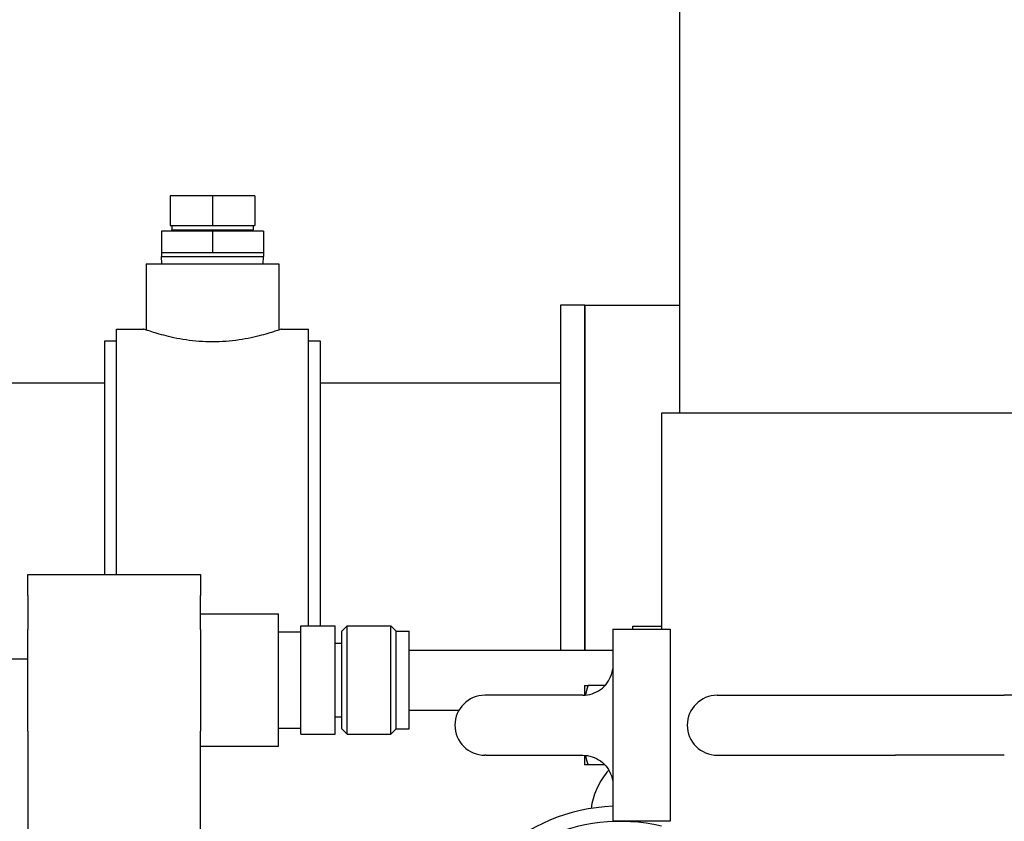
# Model space of a CAD drawing. Header units: inches. Extents: x 24 to 1128, y -94 to 748.
# Tile 392 of 573: x 386 to 397, y 511 to 519. Entities that reach past the tile are written whole.
import ezdxf

# ---------------------------------------------------------------- set-up
doc = ezdxf.new("R2010")
doc.units = ezdxf.units.IN
doc.header["$LTSCALE"] = 32
doc.header["$MEASUREMENT"] = 0
doc.layers.add('Dimension (ANSI)', color=7, linetype='Continuous', lineweight=25)
doc.layers.add('Visible (ANSI)', color=7, linetype='Continuous', lineweight=30)
doc.styles.add('Note Text (ANSI)', font='tahoma.ttf')
doc.dimstyles.new('Architectural (ANSI)', dxfattribs={"dimscale": 32, "dimtxt": 0.125, "dimasz": 0.098425, "dimexe": 0.125, "dimexo": 0.0625, "dimgap": 0.031496, "dimtad": 0, "dimtih": 1, "dimtoh": 1, "dimdec": 4, "dimrnd": 1e-08, "dimzin": 3, "dimdsep": 46, "dimlunit": 4, "dimtxsty": 'Note Text (ANSI)', "dimcen": 0.09, "dimdle": 0.393701, "dimclrd": 256, "dimclre": 256, "dimclrt": 256, "dimadec": 0, "dimazin": 3, "dimtfac": 0.96, "dimtofl": 0, "dimtmove": 0, "dimatfit": 3, "dimfxl": 1, "dimfrac": 2, "dimtolj": 1, "dimtzin": 12, "dimlwd": -1, "dimlwe": -1, "dimarcsym": 0})

# ---------------------------------------------------------------- blocks, each defined once
blk = doc.blocks.new('*D22')
at = {"layer": 'Defpoints', "color": 0, "transparency": 16777216}
for p in [(438.48, 699.411), (351.857, 463.849), (472.383, 463.849)]:
    blk.add_point(p, dxfattribs=at)
at = {"layer": 'Dimension (ANSI)', "transparency": 16777216}
for p, q in [((436.48, 699.411), (347.857, 699.411)), ((351.857, 696.261), (351.857, 597.163)), ((351.857, 466.999), (351.857, 590.097)), ((470.383, 463.849), (347.857, 463.849))]:
    blk.add_line(p, q, dxfattribs=at)
for points in [[(351.332, 696.261), (352.382, 696.261), (351.857, 699.411)], [(351.332, 466.999), (352.382, 466.999), (351.857, 463.849)]]:
    blk.add_solid(points, dxfattribs=at)
at = {"layer": 'Dimension (ANSI)', "transparency": 16777216, "insert": (338.708, 596.155), "char_height": 4, "attachment_point": 1, "style": 'Note Text (ANSI)'}
blk.add_mtext('\\A1;19\'-7 9/16"', dxfattribs=at)

msp = doc.modelspace()

# ---------------------------------------------------------------- linework, layer by layer
at = {"layer": 'Visible (ANSI)'}
for p, q in [((393.12242, 519.48222), (393.12242, 515.09902)), ((388.25839, 517.36118), (387.81839, 517.36118)), ((387.81839, 517.36118), (387.81839, 517.05118)), ((388.25839, 517.36118), (388.25839, 517.05118)), ((388.69839, 517.36118), (388.25839, 517.36118)), ((388.69839, 517.36118), (388.69839, 517.05118)), ((387.72839, 516.99118), (387.72839, 516.77118)), ((388.25839, 516.99118), (387.72839, 516.99118)), ((387.81839, 517.05118), (388.25839, 517.05118)), ((387.83448, 517.05118), (387.83448, 517.00736)), ((387.83448, 517.00736), (388.68231, 517.00736)), ((387.83498, 516.99118), (387.83448, 517.00736)), ((388.25839, 517.05118), (388.69839, 517.05118)), ((388.25839, 516.99118), (388.25839, 516.77118)), ((388.78839, 516.99118), (388.25839, 516.99118)), ((388.6818, 516.99118), (388.68231, 517.00736)), ((388.68231, 517.05118), (388.68231, 517.00736)), ((388.78839, 516.99118), (388.78839, 516.77118)), ((387.72798, 516.77118), (387.72839, 516.77118)), ((387.72798, 516.77118), (387.72798, 516.72736)), ((387.72839, 516.77118), (387.97518, 516.77118)), ((387.97518, 516.77118), (388.0116, 516.77118)), ((388.0116, 516.77118), (388.25839, 516.77118)), ((388.25839, 516.77118), (388.50518, 516.77118)), ((388.50518, 516.77118), (388.5416, 516.77118)), ((388.5416, 516.77118), (388.78839, 516.77118)), ((388.78839, 516.77118), (388.78881, 516.77118)), ((388.78881, 516.77118), (388.78881, 516.72736)), ((387.56839, 516.65118), (388.94839, 516.65118)), ((387.56839, 516.65118), (387.56839, 515.96377)), ((387.72798, 516.72736), (388.78881, 516.72736)), ((387.73036, 516.65118), (387.72798, 516.72736)), ((388.78643, 516.65118), (388.78881, 516.72736)), ((388.94839, 516.65118), (388.94839, 515.96377)), ((391.88339, 516.22402), (391.88339, 512.63214)), ((392.13339, 516.22402), (391.88339, 516.22402)), ((392.13339, 516.22402), (392.13339, 512.63214)), ((392.13339, 516.22402), (393.12242, 516.22402)), ((392.13339, 512.63214), (392.13339, 516.22402)), ((387.25839, 513.41998), (387.25839, 515.97402)), ((387.25839, 515.97402), (387.53939, 515.97402)), ((388.97739, 515.97402), (389.25839, 515.97402)), ((389.25839, 512.88353), (389.25839, 515.97402)), ((387.13339, 515.84902), (387.13339, 513.41998)), ((387.25839, 515.84902), (387.13339, 515.84902)), ((389.38339, 515.84902), (389.25839, 515.84902)), ((389.38339, 512.88353), (389.38339, 515.84902)), ((387.13339, 515.41152), (381.25839, 515.41152)), ((391.88339, 515.41152), (389.38339, 515.41152)), ((399.02323, 515.09902), (392.93492, 515.09902)), ((392.93492, 515.09902), (392.93492, 512.84902)), ((386.33586, 513.20031), (386.33586, 513.41998)), ((386.33586, 513.41998), (388.13339, 513.41998)), ((388.13339, 513.41998), (388.13339, 513.20031)), ((386.33586, 513.20031), (386.33586, 512.84676)), ((388.13339, 512.84676), (388.13339, 513.20031)), ((388.13339, 513.00825), (388.94589, 513.00825)), ((388.94589, 511.63103), (388.94589, 513.00825)), ((389.17613, 511.75576), (389.17613, 512.88353)), ((389.17613, 512.88353), (389.53357, 512.88353)), ((389.53357, 511.75576), (389.53357, 512.88353)), ((389.60527, 512.827), (389.66167, 512.88353)), ((389.66167, 511.75576), (389.66167, 512.88353)), ((389.66167, 512.88353), (390.1144, 512.88353)), ((390.1144, 511.75576), (390.1144, 512.88353)), ((390.1708, 512.827), (390.1144, 512.88353)), ((392.63339, 512.84902), (392.63339, 512.88214)), ((392.63339, 512.88214), (392.93492, 512.88214)), ((386.33586, 511.7861), (386.33586, 512.84676)), ((388.13339, 512.84676), (388.13339, 511.7861)), ((388.94589, 512.82075), (389.17613, 512.82075)), ((389.60527, 511.81229), (389.60527, 512.827)), ((390.1708, 511.81229), (390.1708, 512.827)), ((390.1708, 512.827), (390.30471, 512.827)), ((390.30471, 511.81229), (390.30471, 512.827)), ((392.4252, 512.84902), (393.02217, 512.84902)), ((392.4252, 512.84902), (392.4252, 511.86265)), ((393.02217, 512.84902), (393.02217, 510.84902)), ((389.53357, 512.70438), (389.60527, 512.70438)), ((390.30471, 512.63214), (392.4252, 512.63214)), ((386.33586, 512.53652), (381.25839, 512.53652)), ((392.13217, 512.26239), (392.13218, 512.2624)), ((392.3446, 512.2624), (392.16815, 512.2624)), ((391.10779, 512.16152), (391.0951, 512.16152)), ((391.65732, 512.16152), (391.10779, 512.16152)), ((392.11334, 512.16152), (391.65732, 512.16152)), ((393.5146, 512.16152), (395.37081, 512.16152)), ((395.37081, 512.16152), (396.50315, 512.16152)), ((396.80975, 512.16152), (396.50315, 512.16152)), ((389.53357, 511.9349), (389.60527, 511.9349)), ((390.30471, 512.00714), (390.82556, 512.00714)), ((392.4252, 511.86265), (392.4252, 511.83538)), ((392.4252, 511.83538), (392.4252, 510.84902)), ((386.33586, 511.7861), (386.33586, 509.57639)), ((388.13339, 509.57639), (388.13339, 511.7861)), ((388.94589, 511.81853), (389.17613, 511.81853)), ((389.17613, 511.75576), (389.53357, 511.75576)), ((389.60527, 511.81229), (389.66167, 511.75576)), ((389.66167, 511.75576), (390.1144, 511.75576)), ((390.1708, 511.81229), (390.1144, 511.75576)), ((390.1708, 511.81229), (390.30471, 511.81229)), ((388.13339, 511.63103), (388.94589, 511.63103)), ((391.10779, 511.53652), (391.0951, 511.53652)), ((391.10779, 511.53652), (391.65732, 511.53652)), ((391.65732, 511.53652), (392.11334, 511.53652)), ((393.5146, 511.53652), (395.37081, 511.53652)), ((396.50315, 511.53652), (395.37081, 511.53652)), ((392.13217, 511.43564), (392.13218, 511.43563)), ((392.3446, 511.43563), (392.16815, 511.43563)), ((393.02217, 510.84902), (392.4252, 510.84902))]:
    msp.add_line(p, q, dxfattribs=at)
for centre in [(391.0951, 511.84902), (393.5146, 511.84902)]:
    msp.add_arc(centre, 0.3125, 90, 270, dxfattribs=at)
for centre, major_axis, ratio, start_param, end_param in [((392.13218, 511.84902), (0, 0.41339), 0.00399463, 0.00691901, 0.71183015), ((392.13218, 511.84902), (0, -0.41339), 0.00399463, 5.57135516, 6.2762663), ((392.50839, 509.26118), (-1.75, 0), 0.90630779, 4.4661768, 7.38134592), ((392.50839, 509.42177), (-1.75, 0), 0.90630779, 4.75994625, 6.28318531)]:
    msp.add_ellipse(centre, major_axis=major_axis, ratio=ratio, start_param=start_param, end_param=end_param, dxfattribs=at)
for points, knots in [([(388.97739, 515.97402), (388.97739, 515.97402), (388.97299, 515.97242), (388.95459, 515.96591), (388.9406, 515.96101), (388.90379, 515.94867), (388.88093, 515.94124), (388.82828, 515.92521), (388.79848, 515.91664), (388.7351, 515.89998), (388.69928, 515.8913), (388.62118, 515.87486), (388.57889, 515.86712), (388.49046, 515.85417), (388.44423, 515.84896), (388.351, 515.84202), (388.30399, 515.84031), (388.21279, 515.84031), (388.16578, 515.84202), (388.07255, 515.84896), (388.02633, 515.85417), (387.9379, 515.86712), (387.89561, 515.87486), (387.8175, 515.8913), (387.78168, 515.89998), (387.7183, 515.91664), (387.68851, 515.92521), (387.63586, 515.94124), (387.613, 515.94867), (387.57618, 515.96101), (387.56219, 515.96591), (387.5438, 515.97242), (387.53939, 515.97402), (387.53939, 515.97402)], [2.77885266, 2.77885266, 2.77885266, 2.77885266, 3.12609818, 3.12609818, 3.47334371, 3.47334371, 3.82058923, 3.82058923, 4.16783476, 4.16783476, 4.5153024, 4.5153024, 4.86277004, 4.86277004, 5.21023767, 5.21023767, 5.55770531, 5.55770531, 5.90517295, 5.90517295, 6.25264059, 6.25264059, 6.60010822, 6.60010822, 6.94757586, 6.94757586, 7.29482139, 7.29482139, 7.64206691, 7.64206691, 7.98931244, 7.98931244, 8.33655797, 8.33655797, 8.33655797, 8.33655797]), ([(392.11334, 512.16152), (392.14626, 512.16152), (392.17918, 512.1667), (392.24177, 512.18692), (392.27143, 512.20196), (392.3246, 512.24035), (392.34811, 512.2637), (392.38672, 512.31643), (392.40183, 512.3458), (392.41828, 512.39575), (392.4227, 512.41535), (392.4252, 512.43519)], [-1.57079633, -1.57079633, -1.57079633, -1.57079633, -1.25743829, -1.25743829, -0.94408026, -0.94408026, -0.63072222, -0.63072222, -0.31736419, -0.31736419, -0.12491563, -0.12491563, -0.12491563, -0.12491563]), ([(392.11334, 511.53652), (392.14626, 511.53652), (392.17918, 511.53133), (392.24177, 511.51111), (392.27143, 511.49607), (392.3246, 511.45768), (392.34811, 511.43433), (392.38672, 511.3816), (392.40183, 511.35223), (392.41828, 511.30228), (392.4227, 511.28268), (392.4252, 511.26284)], [-1.57079633, -1.57079633, -1.57079633, -1.57079633, -1.25743829, -1.25743829, -0.94408026, -0.94408026, -0.63072222, -0.63072222, -0.31736419, -0.31736419, -0.12491563, -0.12491563, -0.12491563, -0.12491563]), ([(392.38387, 511.38307), (392.3752, 511.37274), (392.36675, 511.36223), (392.27739, 511.246), (392.21816, 511.11985), (392.20108, 510.98317)], [4.371756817, 4.371756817, 4.371756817, 4.371756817, 4.398229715, 4.398229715, 4.659652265, 4.659652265, 4.659652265, 4.659652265])]:
    msp.add_open_spline(points, degree=3, knots=knots, dxfattribs=at)
for points, weights in [([(392.13218, 512.2624), (392.13218, 512.2624), (392.16815, 512.2624)], [1.00105680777, 1.0427312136, 1.01001874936]), ([(392.16815, 512.2624), (392.15059, 512.21007), (392.14144, 512.16277)], [1.01001874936, 1.02540035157, 1.02433547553]), ([(392.14144, 511.53526), (392.15059, 511.48796), (392.16815, 511.43563)], [1.02433547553, 1.02540035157, 1.01001874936]), ([(392.16815, 511.43563), (392.13218, 511.43563), (392.13218, 511.43563)], [1.01001874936, 1.0427312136, 1.00105680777])]:
    msp.add_rational_spline(points, weights, degree=2, dxfattribs=at)

# ---------------------------------------------------------------- dimensions: what is measured, and where the dimension line sits
at = {"layer": 'Dimension (ANSI)'}
dim = msp.add_linear_dim(base=(351.85681, 463.84902), p1=(438.47989, 699.41052), p2=(472.38339, 463.84902), angle=270, dimstyle='Architectural (ANSI)', override={"dimgap": 0.031496, "dimdec": 4, "dimlfac": 1, "dimtol": 0, "dimlim": 0, "dimtp": 0, "dimtm": 0, "dimtdec": 2, "dimatfit": 1}, dxfattribs=at)
dim.commit()
dim.dimension.update_dxf_attribs({"geometry": '*D22', "text_midpoint": (351.85681, 593.62977), "dimtype": 160})

doc.saveas('drawing.dxf')
